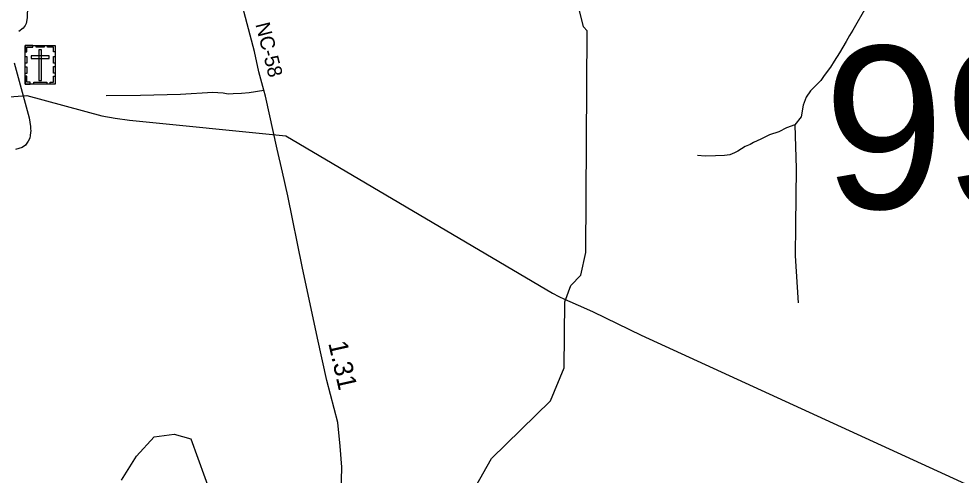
# Model space of a CAD drawing. Extents: x 2220236 to 2384410, y 720751 to 894131.
# Drawn here: x 2310514 to 2316703, y 798403 to 801402 of the extents above; entities that cross this region are included whole.
import ezdxf

# ---------------------------------------------------------------- set-up
doc = ezdxf.new("R2010")
doc.units = 0
for name, color, linetype in [('Exist Cultural Cemetery CELL', 7, 'Continuous'), ('Exist Hydrographic Creek Single Shore', 7, 'Continuous'), ('Exist Hydrographic Misc Water Feature', 7, 'Continuous'), ('Exist Road Non-System Type 51', 7, 'Continuous'), ('Exist Road Non-System Type 51 Label', 7, 'Continuous'), ('Exist Road Primary NC Attributed', 7, 'Continuous'), ('Exist Road Primary NC Service Mileage Hundredths English Label', 7, 'Continuous'), ('Exist Road Secondary Structure Standard Bridge Number Label', 7, 'Continuous'), ('Exist Utilities Electrical Transmission Line', 7, 'Continuous')]:
    doc.layers.add(name, color=color, linetype=linetype)

msp = doc.modelspace()

# ---------------------------------------------------------------- linework, layer by layer
at = {"layer": 'Exist Cultural Cemetery CELL'}
for points in [[(2310554.9, 801227.5), (2310754, 801227.5), (2310754, 800972.9), (2310554.9, 800972.9)], [(2310554.9, 801184.2), (2310566.3, 801184.2), (2310566.3, 801216.4), (2310606.8, 801216.4), (2310606.8, 801227.5), (2310554.9, 801227.5)], [(2310629, 801227.5), (2310680.8, 801227.5), (2310680.8, 801216.1), (2310629, 801216.1)], [(2310754.1, 801184.1), (2310742.8, 801184.1), (2310742.8, 801216.3), (2310702.2, 801216.3), (2310702.2, 801227.5), (2310754.1, 801227.5)], [(2310554.9, 801110), (2310554.9, 801153.4), (2310566.3, 801153.4), (2310566.3, 801110)], [(2310595.8, 801159.5), (2310595.8, 801140.8), (2310713.5, 801140.8), (2310713.5, 801159.5)], [(2310664, 801198.2), (2310645.3, 801198.2), (2310645.3, 800995.4), (2310664, 800995.4)], [(2310742.7, 801111.1), (2310742.7, 801154.4), (2310754.1, 801154.4), (2310754.1, 801111.1)], [(2310742.7, 801045.1), (2310742.7, 801088.5), (2310754, 801088.5), (2310754, 801045.1)], [(2310554.9, 801042.8), (2310554.9, 801086.1), (2310566.3, 801086.1), (2310566.3, 801042.8)], [(2310588, 800972.9), (2310588, 800984.4), (2310566, 800984.4), (2310566, 801024.8), (2310554.9, 801024.8), (2310554.9, 800972.9)], [(2310612.4, 800984.4), (2310697.3, 800984.4), (2310697.3, 800973), (2310612.4, 800973)], [(2310720.9, 800972.9), (2310720.9, 800984.4), (2310742.9, 800984.4), (2310742.9, 801024.8), (2310754, 801024.8), (2310754, 800972.9)]]:
    msp.add_lwpolyline(points, close=True, dxfattribs=at)
at = {"layer": 'Exist Hydrographic Creek Single Shore'}
msp.add_lwpolyline([(2311189.6, 798369.5), (2311287.6, 798527.8), (2311402.6, 798653.9), (2311535.5, 798672.5), (2311644.6, 798640.8), (2311781.6, 798259.2)], dxfattribs=at)
at = {"layer": 'Exist Hydrographic Misc Water Feature'}
msp.add_lwpolyline([(2314160.6, 797010.7), (2314133.5, 797167.2), (2313956.6, 797366.7), (2313789.7, 797464.9), (2313704.6, 797563.2), (2313678.5, 797713.1), (2313507.7, 798077), (2313513.7, 798326.6), (2313619.7, 798511.5), (2314006.6, 798891.6), (2314096.6, 799108.5), (2314099.7, 799541.9), (2314140.7, 799648.6), (2314206.5, 799716.9), (2314238.7, 799865.9), (2314247.5, 801323.5), (2314222.5, 801348.7), (2314091.7, 801888.1), (2314040.6, 801938.6), (2313840.7, 801969.8), (2313739.6, 802051), (2313552.6, 802384.6), (2313299.6, 802715.6), (2313289.5, 802895.7)], dxfattribs=at)
at = {"layer": 'Exist Road Non-System Type 51'}
for points in [[(2316474.3, 802188.9), (2316378.4, 801987.2), (2316309.4, 801862.6), (2316265, 801788.6), (2316225.1, 801718.8), (2316163.8, 801613.4), (2316134.4, 801564.3), (2316078, 801476.1), (2315992.3, 801326.5), (2315970.2, 801292.2), (2315947.9, 801252), (2315904.9, 801179.2), (2315868.5, 801123), (2315845.4, 801083.3), (2315804.5, 801029.1), (2315782.6, 800997.3), (2315756.1, 800970.8), (2315714.8, 800927.8), (2315685.1, 800886.5), (2315665.2, 800833.6), (2315651.6, 800757.6), (2315610.7, 800704.6)], [(2310577.8, 802023), (2310580, 801865.4), (2310573.4, 801575.1), (2310570.6, 801493.5), (2310572, 801461.1), (2310569.2, 801432.9), (2310569.2, 801409), (2310563.6, 801371), (2310555.1, 801356.9), (2310543.9, 801341.4), (2310514.3, 801317.5)], [(2310483.4, 801113.4), (2310581.8, 800750.9), (2310590.5, 800695.1), (2310590.8, 800679.1), (2310592.4, 800666.4), (2310591, 800653.7), (2310588.2, 800635.4), (2310586.8, 800617.1), (2310575.5, 800598.8), (2310558.6, 800572.1), (2310536.1, 800556.6), (2310492.5, 800542.5)], [(2311088.7, 800898.7), (2311314.1, 800900.9), (2311576.7, 800907.5), (2311789, 800920.6), (2311821.8, 800918.4), (2311856.8, 800916.2), (2311889.6, 800909.6), (2311922.4, 800911.8), (2311977.1, 800914), (2312027.5, 800918.4), (2312122.6, 800933.5)], [(2315610.7, 800704.6), (2315556.1, 800684.7), (2315506.6, 800658.3), (2315445.4, 800640.1), (2315387.3, 800610.7), (2315338.6, 800588.6), (2315316.7, 800576.3), (2315285.8, 800561.8), (2315237.2, 800532.6), (2315214.3, 800521), (2315184.3, 800507.8), (2315149.6, 800502.8), (2315090, 800501.1), (2315022.3, 800499.5), (2314971, 800502.8)], [(2315610.7, 800704.6), (2315620.6, 800418.5), (2315615.7, 800044.7), (2315614, 799844.6), (2315633, 799536.1)]]:
    msp.add_lwpolyline(points, dxfattribs=at)
at = {"layer": 'Exist Road Primary NC Attributed'}
msp.add_lwpolyline([(2312632.7, 797707.2), (2312634.4, 797807.2), (2312632.5, 798098.2), (2312632.5, 798282.2), (2312635.8, 798456.2), (2312625.9, 798594.2), (2312609.5, 798748.5), (2312537.3, 799024.4), (2312475, 799303.6), (2312374.3, 799774.4), (2312280.2, 800238.5), (2312245.2, 800394), (2312210.2, 800545.1), (2312133.6, 800893.2), (2312122.6, 800933.5), (2312089.8, 801053.1), (2312062, 801186.6), (2311994.6, 801443.9), (2311972.8, 801551.2), (2311935.6, 801702.3), (2311905.8, 801851.1), (2311864.4, 802060.3), (2311808.7, 802245.3), (2311740.8, 802398.5)], dxfattribs=at)
at = {"layer": 'Exist Utilities Electrical Transmission Line'}
msp.add_lwpolyline([(2310110.9, 800863.8), (2310566.4, 800898.8), (2311059.4, 800764.1), (2311147.7, 800749.1), (2311241.8, 800736.1), (2312268.4, 800633.2), (2314018.8, 799598.5), (2314060.9, 799577), (2314097.2, 799559.3), (2314223.7, 799504.7), (2314285.9, 799475.4), (2314601.4, 799322.8), (2318782.1, 797406.7)], dxfattribs=at)

# ---------------------------------------------------------------- texts
at = {"layer": 'Exist Road Non-System Type 51 Label'}
msp.add_text('NC-58', height=95, rotation=284.18527, dxfattribs=at).set_placement((2312067.7, 801365.8))
at = {"layer": 'Exist Road Primary NC Service Mileage Hundredths English Label'}
msp.add_text('1.31', height=125, rotation=282.59228, dxfattribs=at).set_placement((2312546.3, 799270.7))
at = {"layer": 'Exist Road Secondary Structure Standard Bridge Number Label'}
msp.add_text('99', height=1066.27, dxfattribs=at).set_placement((2315799.4, 800154.9))

doc.saveas('drawing.dxf')
